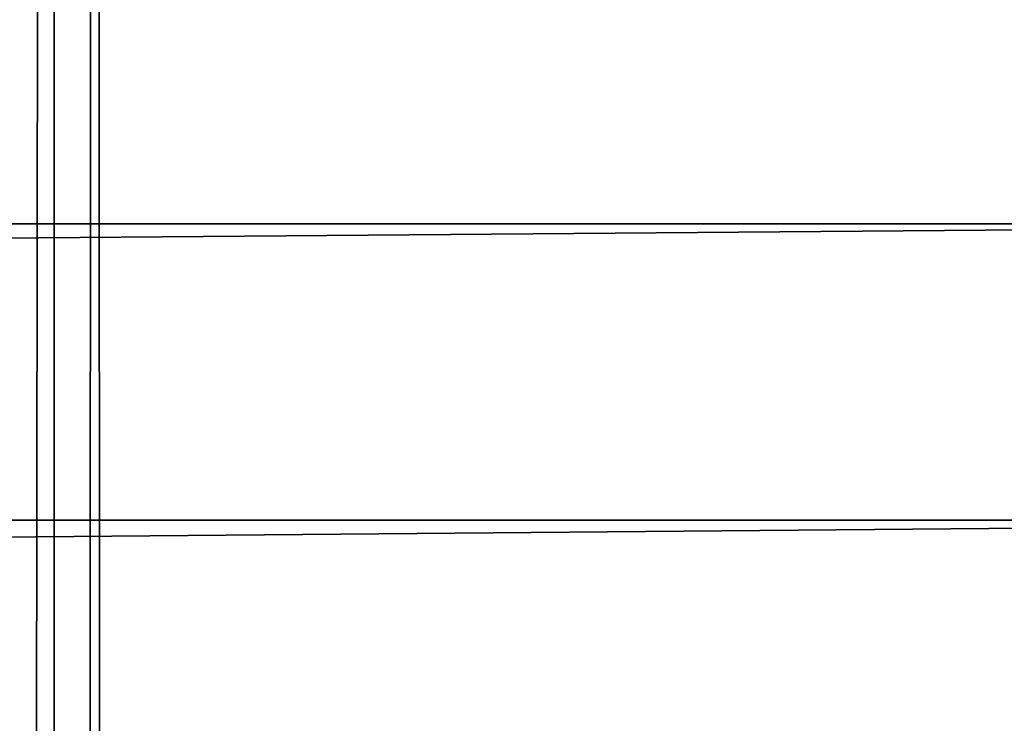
# Model space of a CAD drawing. Header units: metres. Extents: x -206 to 75, y -104 to 104.
# Tile 410 of 656: x -93.45 to -91.23, y 39.29 to 40.88. Entities that reach past the tile are written whole.
import ezdxf

# ---------------------------------------------------------------- set-up
doc = ezdxf.new("R2010")
doc.units = ezdxf.units.M
doc.layers.add('solid_01_1-CONSUMER_THERM_B_125288', color=7, linetype='CONTINUOUS')

msp = doc.modelspace()

# ---------------------------------------------------------------- linework, layer by layer
at = {"layer": 'solid_01_1-CONSUMER_THERM_B_125288'}
for points in [[(-93.358711, -67.339516), (-65.514557, 74.985474), (-65.493088, -75.014526)], [(-93.358711, -67.339516), (-93.257065, -66.795311), (-65.514557, 74.985474)], [(-93.276108, 66.204689), (-65.514557, 74.985474), (-93.257141, -66.241692)], [(-93.257065, -66.795311), (-93.257141, -66.241692), (-65.514557, 74.985474)], [(-93.377754, 65.660484), (-93.276108, 66.204689), (-93.358948, -65.697517)], [(-93.276108, 66.204689), (-93.257141, -66.241692), (-93.358948, -65.697517)], [(-93.577675, 65.144226), (-93.377754, 65.660484), (-93.559013, -65.181313)], [(-93.377754, 65.660484), (-93.358948, -65.697517), (-93.559013, -65.181313)], [(-89.964531, 41.016792, 108.5), (-172.035614, 41.016754, 108.5), (-172.545212, 40.420033, 108.5)], [(-89.964531, 41.016792, 108.5), (-172.545212, 40.420033, 108.5), (-89.454918, 40.420071, 108.5)], [(-89.454918, 40.420071, 108.5), (-172.545212, 40.420033, 108.5), (-172.954926, 39.751484, 108.5)], [(-89.454918, 40.420071, 108.5), (-172.954926, 39.751484, 108.5), (-89.045204, 39.751526, 108.5)], [(-89.045204, 39.751526, 108.5), (-172.954926, 39.751484, 108.5), (-173.255432, 39.026073, 108.5)], [(-89.045204, 39.751526, 108.5), (-173.255432, 39.026073, 108.5), (-88.744705, 39.026115, 108.5)]]:
    msp.add_3dface(points, dxfattribs=at)

doc.saveas('drawing.dxf')
